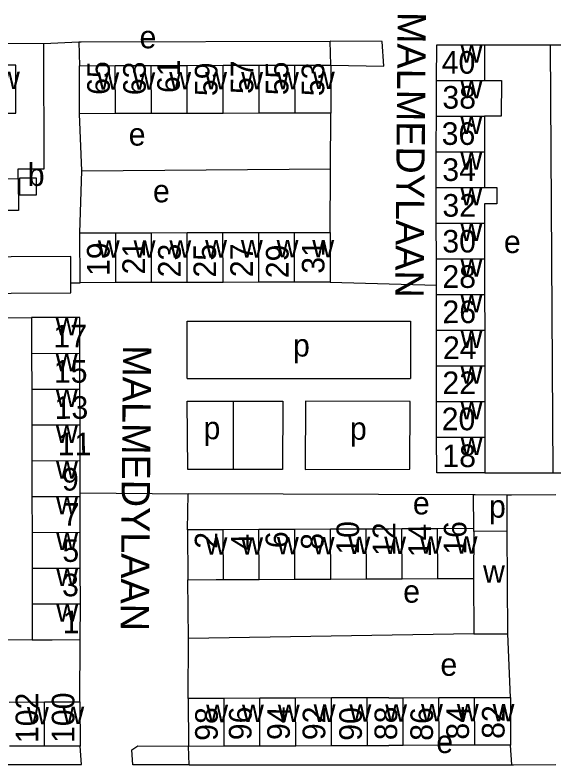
# Model space of a CAD drawing. Extents: x 159675 to 162108, y 386471 to 388472.
# Drawn here: x 161434 to 161529.2, y 388087.8 to 388220.5 of the extents above; entities that cross this region are included whole.
import ezdxf

# ---------------------------------------------------------------- set-up
doc = ezdxf.new("R2010")
doc.units = 0
for name, color, linetype in [('BLT_Basislijn', 7, 'Continuous'), ('BLT_Bebouwing', 7, 'Continuous'), ('BLT_Centroide', 7, 'Continuous'), ('BLT_Huisnummer', 7, 'Continuous'), ('BLT_Huisnummer_ tussenligend', 7, 'Continuous'), ('BLT_Onderverdeling_panden', 7, 'Continuous'), ('BLT_Straatnaam', 7, 'Continuous')]:
    doc.layers.add(name, color=color, linetype=linetype)

msp = doc.modelspace()

# ---------------------------------------------------------------- linework, layer by layer
at = {"layer": 'BLT_Basislijn'}
for p, q in [((161489.76, 388211.62), (161489.65, 388215.85)), ((161377.24, 388215.68), (161439.04, 388215.46)), ((161439.04, 388215.46), (161445.23, 388215.73)), ((161445.23, 388215.73), (161445.32, 388211.51)), ((161516.92, 388215.19), (161528.53, 388215.18)), ((161528.53, 388215.18), (161540.24, 388215.17)), ((161528.53, 388215.18), (161528.96, 388139.51)), ((161445.76, 388192.95), (161445.34, 388203.02)), ((161489.67, 388193.28), (161489.78, 388203.13)), ((161445.76, 388192.95), (161489.67, 388193.28)), ((161489.63, 388182.04), (161489.67, 388193.28)), ((161445.43, 388181.95), (161445.76, 388192.95)), ((161443.82, 388173.13), (161445.45, 388173.14)), ((161489.65, 388173.23), (161508.41, 388172.69)), ((161426.58, 388166.93), (161436.88, 388166.96)), ((161464.38, 388156.21), (161503.81, 388156.19)), ((161464.36, 388152.21), (161472.49, 388152.21)), ((161472.49, 388152.21), (161472.49, 388140.13)), ((161472.49, 388152.21), (161481.29, 388152.2)), ((161516.94, 388139.53), (161528.96, 388139.51)), ((161528.96, 388139.51), (161540.37, 388139.49)), ((161445.46, 388135.97), (161464.52, 388135.81)), ((161464.43, 388129.42), (161464.52, 388135.81)), ((161514.97, 388135.6), (161464.52, 388135.81)), ((161515, 388129.65), (161514.97, 388135.6)), ((161520.93, 388129.18), (161520.91, 388135.58)), ((161464.58, 388110.23), (161464.47, 388120.62)), ((161515.02, 388111.05), (161464.58, 388110.23)), ((161521.49, 388099.8), (161521.01, 388111.07)), ((161437, 388110), (161426.8, 388109.9)), ((161445.43, 388098.99), (161445.49, 388110.02)), ((161464.56, 388099.61), (161464.58, 388110.23)), ((161445.68, 388087.92), (161445.44, 388091.16)), ((161464.73, 388087.85), (161464.59, 388091.19)), ((161521.72, 388087.89), (161521.52, 388091.38)), ((161408.02, 388087.93), (161445.68, 388087.92)), ((161464.73, 388087.85), (161521.72, 388087.89))]:
    msp.add_line(p, q, dxfattribs=at)
for points in [[(161445.23, 388215.73), (161445.62, 388215.74), (161489.65, 388215.85)], [(161489.76, 388211.62), (161499.15, 388211.42), (161498.85, 388215.81), (161489.65, 388215.85)], [(161434.51, 388191.58), (161434.5, 388193.28), (161439.1, 388193.3), (161439.04, 388215.46)], [(161464.38, 388156.21), (161464.39, 388166.33), (161503.82, 388166.31), (161503.81, 388156.19)], [(161472.49, 388140.13), (161464.48, 388140.13), (161464.36, 388152.21)], [(161481.29, 388152.2), (161481.21, 388140.13)], [(161503.75, 388152.14), (161485.3, 388152.21), (161485.21, 388140.13)], [(161485.21, 388140.13), (161503.73, 388140.14), (161503.75, 388152.14)], [(161481.21, 388140.13), (161472.49, 388140.13)], [(161520.91, 388135.58), (161515.27, 388135.6), (161514.97, 388135.6)], [(161529.54, 388135.64), (161521.68, 388135.58), (161520.91, 388135.58)], [(161464.73, 388087.85), (161454.77, 388087.85), (161454.58, 388090.51), (161455.63, 388091.21), (161464.59, 388091.19)], [(161521.72, 388087.89), (161522.06, 388087.89), (161529.5, 388087.93)]]:
    msp.add_lwpolyline(points, dxfattribs=at)
at = {"layer": 'BLT_Bebouwing'}
for p, q in [((161508.43, 388208.91), (161508.47, 388215.22)), ((161508.47, 388215.22), (161516.92, 388215.19)), ((161516.92, 388215.19), (161516.93, 388208.91)), ((161445.32, 388211.51), (161451.67, 388211.53)), ((161445.34, 388203.02), (161445.32, 388211.51)), ((161451.67, 388211.53), (161458.02, 388211.54)), ((161458.02, 388211.54), (161464.37, 388211.56)), ((161464.37, 388211.56), (161470.72, 388211.58)), ((161470.72, 388211.58), (161477.07, 388211.59)), ((161477.07, 388211.59), (161483.42, 388211.61)), ((161483.42, 388211.61), (161489.76, 388211.62)), ((161489.76, 388211.62), (161489.78, 388203.13)), ((161508.4, 388202.6), (161508.43, 388208.91)), ((161451.69, 388203.04), (161445.34, 388203.02)), ((161458.04, 388203.05), (161451.69, 388203.04)), ((161464.39, 388203.07), (161458.04, 388203.05)), ((161470.74, 388203.08), (161464.39, 388203.07)), ((161477.09, 388203.1), (161470.74, 388203.08)), ((161483.44, 388203.11), (161477.09, 388203.1)), ((161489.78, 388203.13), (161483.44, 388203.11)), ((161516.93, 388202.6), (161516.93, 388196.29)), ((161508.38, 388189.98), (161508.37, 388196.29)), ((161516.93, 388196.29), (161516.93, 388189.95)), ((161508.39, 388183.68), (161508.38, 388189.98)), ((161434.55, 388185.93), (161411.95, 388185.8)), ((161508.4, 388177.37), (161508.39, 388183.68)), ((161516.93, 388183.67), (161516.93, 388177.36)), ((161445.43, 388181.95), (161451.75, 388181.96)), ((161445.45, 388173.14), (161445.43, 388181.95)), ((161451.75, 388181.96), (161458.06, 388181.98)), ((161458.06, 388181.98), (161464.38, 388181.99)), ((161464.38, 388181.99), (161470.69, 388182)), ((161470.69, 388182), (161477.01, 388182.01)), ((161477.01, 388182.01), (161483.32, 388182.02)), ((161483.32, 388182.02), (161489.63, 388182.04)), ((161489.63, 388182.04), (161489.65, 388173.23)), ((161508.41, 388172.69), (161508.4, 388177.37)), ((161516.93, 388177.36), (161516.93, 388171.06)), ((161451.76, 388173.16), (161445.45, 388173.14)), ((161458.08, 388173.17), (161451.76, 388173.16)), ((161464.39, 388173.18), (161458.08, 388173.17)), ((161470.71, 388173.19), (161464.39, 388173.18)), ((161477.02, 388173.21), (161470.71, 388173.19)), ((161483.34, 388173.22), (161477.02, 388173.21)), ((161489.65, 388173.23), (161483.34, 388173.22)), ((161508.41, 388171.06), (161508.41, 388172.69)), ((161508.42, 388164.75), (161508.41, 388171.06)), ((161516.93, 388171.06), (161516.94, 388164.75)), ((161508.43, 388158.44), (161508.42, 388164.75)), ((161516.94, 388164.75), (161516.94, 388158.44)), ((161436.89, 388160.63), (161436.9, 388154.3)), ((161445.42, 388154.32), (161445.41, 388160.65)), ((161508.44, 388152.13), (161508.43, 388158.44)), ((161516.94, 388158.44), (161516.94, 388152.13)), ((161436.9, 388154.3), (161436.92, 388147.98)), ((161445.44, 388147.99), (161445.42, 388154.32)), ((161508.45, 388145.82), (161508.44, 388152.13)), ((161516.94, 388152.13), (161516.94, 388145.82)), ((161436.92, 388147.98), (161436.93, 388141.65)), ((161445.45, 388141.67), (161445.44, 388147.99)), ((161516.94, 388145.82), (161516.94, 388139.53)), ((161436.93, 388141.65), (161436.95, 388135.32)), ((161445.46, 388135.97), (161445.45, 388141.67)), ((161436.95, 388135.32), (161436.96, 388128.99)), ((161445.46, 388135.34), (161445.46, 388135.97)), ((161445.48, 388129.01), (161445.46, 388135.34)), ((161489.69, 388129.53), (161483.38, 388129.51)), ((161496, 388129.56), (161489.69, 388129.53)), ((161500, 388129.58), (161496, 388129.56)), ((161502.32, 388129.59), (161500, 388129.58)), ((161508.63, 388129.62), (161502.32, 388129.59)), ((161515, 388129.65), (161508.63, 388129.62)), ((161515, 388129.16), (161515, 388129.65)), ((161436.96, 388128.99), (161436.98, 388122.66)), ((161445.49, 388122.68), (161445.48, 388129.01)), ((161470.75, 388129.45), (161464.43, 388129.42)), ((161464.43, 388129.42), (161464.47, 388120.62)), ((161477.06, 388129.48), (161470.75, 388129.45)), ((161483.38, 388129.51), (161477.06, 388129.48)), ((161520.93, 388129.18), (161515, 388129.16)), ((161521.01, 388111.07), (161520.93, 388129.18)), ((161436.98, 388122.66), (161436.99, 388116.34)), ((161445.51, 388116.35), (161445.49, 388122.68)), ((161470.79, 388120.65), (161477.1, 388120.68)), ((161477.1, 388120.68), (161483.42, 388120.71)), ((161483.42, 388120.71), (161489.73, 388120.73)), ((161489.73, 388120.73), (161496.04, 388120.76)), ((161496.04, 388120.76), (161500, 388120.78)), ((161500, 388120.78), (161502.36, 388120.79)), ((161502.36, 388120.79), (161508.67, 388120.82)), ((161508.67, 388120.82), (161514.98, 388120.85)), ((161514.98, 388120.85), (161515.02, 388111.05)), ((161436.99, 388116.34), (161437, 388110)), ((161445.49, 388110.02), (161445.51, 388116.35)), ((161470.89, 388099.63), (161464.56, 388099.61)), ((161464.56, 388099.61), (161464.59, 388091.19)), ((161477.21, 388099.66), (161470.89, 388099.63)), ((161483.54, 388099.68), (161477.21, 388099.66)), ((161489.86, 388099.7), (161483.54, 388099.68)), ((161496.19, 388099.72), (161489.86, 388099.7)), ((161500, 388099.73), (161496.19, 388099.72)), ((161500, 388099.73), (161502.52, 388099.74)), ((161502.52, 388099.74), (161508.84, 388099.76)), ((161508.84, 388099.76), (161515.17, 388099.78)), ((161515.17, 388099.78), (161521.49, 388099.8)), ((161521.49, 388099.8), (161521.52, 388091.38)), ((161432.94, 388098.98), (161439.18, 388098.99)), ((161439.18, 388098.99), (161445.43, 388098.99)), ((161445.43, 388098.99), (161445.44, 388091.16)), ((161439.19, 388091.16), (161432.95, 388091.15)), ((161445.44, 388091.16), (161439.19, 388091.16)), ((161464.59, 388091.19), (161470.91, 388091.21)), ((161470.91, 388091.21), (161477.24, 388091.24)), ((161477.24, 388091.24), (161483.57, 388091.26)), ((161483.57, 388091.26), (161489.89, 388091.28)), ((161489.89, 388091.28), (161496.22, 388091.3)), ((161496.22, 388091.3), (161500, 388091.31)), ((161502.54, 388091.32), (161500, 388091.31)), ((161508.87, 388091.34), (161502.54, 388091.32)), ((161515.2, 388091.36), (161508.87, 388091.34)), ((161521.52, 388091.38), (161515.2, 388091.36))]:
    msp.add_line(p, q, dxfattribs=at)
for points in [[(161427.79, 388203.11), (161434.11, 388203.13), (161434.09, 388211.63), (161427.77, 388211.62)], [(161516.93, 388208.91), (161519.9, 388208.9), (161519.88, 388202.59), (161516.93, 388202.6)], [(161508.37, 388196.29), (161508.37, 388197.28), (161508.4, 388202.6)], [(161410.03, 388191.44), (161434.51, 388191.58)], [(161434.51, 388191.58), (161434.55, 388185.93)], [(161516.93, 388189.95), (161519.09, 388189.95), (161519.1, 388187.07), (161516.93, 388187.07), (161516.93, 388183.67)], [(161443.82, 388173.13), (161443.79, 388177.78), (161412.09, 388177.59)], [(161412.12, 388172.85), (161412.13, 388171.17), (161443.83, 388171.36), (161443.82, 388173.13)], [(161445.41, 388160.65), (161445.39, 388166.98), (161436.88, 388166.96)], [(161436.88, 388166.96), (161436.89, 388161.96), (161436.89, 388160.63)], [(161516.94, 388139.53), (161508.46, 388139.51), (161508.45, 388145.82)], [(161464.47, 388120.62), (161469.47, 388120.64), (161470.79, 388120.65)], [(161515.02, 388111.05), (161516.01, 388111.05), (161521.01, 388111.07)], [(161437, 388110), (161440.52, 388110.01), (161445.49, 388110.02)]]:
    msp.add_lwpolyline(points, dxfattribs=at)
msp.add_lwpolyline([(161434.75, 388191.63), (161434.77, 388188.66), (161437.72, 388188.66), (161437.72, 388191.64)], close=True, dxfattribs=at)
at = {"layer": 'BLT_Onderverdeling_panden'}
for p, q in [((161451.69, 388203.04), (161451.67, 388211.53)), ((161458.04, 388203.05), (161458.02, 388211.54)), ((161464.39, 388203.07), (161464.37, 388211.56)), ((161470.74, 388203.08), (161470.72, 388211.58)), ((161477.09, 388203.1), (161477.07, 388211.59)), ((161483.44, 388203.11), (161483.42, 388211.61)), ((161508.43, 388208.91), (161516.93, 388208.91)), ((161508.4, 388202.6), (161516.93, 388202.6)), ((161508.37, 388196.29), (161516.93, 388196.29)), ((161508.38, 388189.98), (161516.93, 388189.95)), ((161508.39, 388183.68), (161516.93, 388183.67)), ((161451.76, 388173.16), (161451.75, 388181.96)), ((161458.08, 388173.17), (161458.06, 388181.98)), ((161464.39, 388173.18), (161464.38, 388181.99)), ((161470.71, 388173.19), (161470.69, 388182)), ((161477.02, 388173.21), (161477.01, 388182.01)), ((161483.34, 388173.22), (161483.32, 388182.02)), ((161508.4, 388177.37), (161516.93, 388177.36)), ((161508.41, 388171.06), (161516.93, 388171.06)), ((161508.42, 388164.75), (161516.94, 388164.75)), ((161436.89, 388160.63), (161445.41, 388160.65)), ((161508.43, 388158.44), (161516.94, 388158.44)), ((161436.9, 388154.3), (161445.42, 388154.32)), ((161508.44, 388152.13), (161516.94, 388152.13)), ((161436.92, 388147.98), (161445.44, 388147.99)), ((161508.45, 388145.82), (161516.94, 388145.82)), ((161436.93, 388141.65), (161445.45, 388141.67)), ((161436.95, 388135.32), (161445.46, 388135.34)), ((161489.73, 388120.73), (161489.69, 388129.53)), ((161496.04, 388120.76), (161496, 388129.56)), ((161502.36, 388120.79), (161502.32, 388129.59)), ((161508.67, 388120.82), (161508.63, 388129.62)), ((161436.96, 388128.99), (161445.48, 388129.01)), ((161470.79, 388120.65), (161470.75, 388129.45)), ((161477.1, 388120.68), (161477.06, 388129.48)), ((161483.42, 388120.71), (161483.38, 388129.51)), ((161515, 388129.16), (161514.98, 388120.85)), ((161436.98, 388122.66), (161445.49, 388122.68)), ((161436.99, 388116.34), (161445.51, 388116.35)), ((161470.91, 388091.21), (161470.89, 388099.63)), ((161477.24, 388091.24), (161477.21, 388099.66)), ((161483.57, 388091.26), (161483.54, 388099.68)), ((161489.89, 388091.28), (161489.86, 388099.7)), ((161496.22, 388091.3), (161496.19, 388099.72)), ((161502.54, 388091.32), (161502.52, 388099.74)), ((161508.87, 388091.34), (161508.84, 388099.76)), ((161515.2, 388091.36), (161515.17, 388099.78)), ((161439.19, 388091.16), (161439.18, 388098.99))]:
    msp.add_line(p, q, dxfattribs=at)

# ---------------------------------------------------------------- texts
at = {"layer": 'BLT_Centroide'}
for s, p in [('e', (161455.95, 388214.59)), ('w', (161512.69, 388212.06)), ('w', (161430.94, 388207.38)), ('w', (161486.59, 388207.38)), ('w', (161448.5, 388207.28)), ('w', (161454.86, 388207.28)), ('w', (161461.2, 388207.31)), ('w', (161467.55, 388207.31)), ('w', (161473.91, 388207.34)), ('w', (161480.25, 388207.34)), ('w', (161512.67, 388205.75)), ('w', (161512.65, 388199.44)), ('e', (161454.04, 388197.38)), ('w', (161512.65, 388193.12)), ('b', (161436.2, 388190.26)), ('e', (161458.33, 388187.35)), ('w', (161512.66, 388186.84)), ('w', (161512.66, 388180.53)), ('e', (161520.34, 388178.38)), ('w', (161448.59, 388177.56)), ('w', (161454.91, 388177.56)), ('w', (161461.23, 388177.58)), ('w', (161467.55, 388177.59)), ('w', (161473.86, 388177.59)), ('w', (161480.17, 388177.62)), ('w', (161486.48, 388177.62)), ('w', (161512.67, 388174.22)), ('w', (161512.67, 388167.91)), ('w', (161441.15, 388163.81)), ('w', (161512.68, 388161.59)), ('p', (161483.07, 388160.08)), ('w', (161441.15, 388157.47)), ('w', (161512.69, 388155.28)), ('w', (161441.16, 388151.16)), ('w', (161512.69, 388148.97)), ('p', (161467.26, 388145.46)), ('p', (161493.13, 388145.36)), ('w', (161441.18, 388144.81)), ('w', (161512.7, 388142.66)), ('w', (161441.2, 388138.5)), ('w', (161441.21, 388132.16)), ('e', (161504.25, 388132.16)), ('p', (161517.7, 388131.59)), ('w', (161441.23, 388125.84)), ('w', (161492.86, 388125.16)), ('w', (161499.19, 388125.17)), ('w', (161505.5, 388125.2)), ('w', (161511.81, 388125.23)), ('w', (161467.61, 388125.03)), ('w', (161473.92, 388125.06)), ('w', (161480.23, 388125.09)), ('w', (161486.55, 388125.12)), ('w', (161516.65, 388120.11)), ('w', (161441.24, 388119.5)), ('e', (161502.54, 388116.55)), ('w', (161441.25, 388113.19)), ('e', (161509.12, 388103.62)), ('w', (161436.06, 388095.06)), ('w', (161442.31, 388095.08)), ('w', (161467.73, 388095.42)), ('w', (161474.06, 388095.44)), ('w', (161480.39, 388095.45)), ('w', (161486.72, 388095.48)), ('w', (161493.05, 388095.5)), ('w', (161499.36, 388095.52)), ('w', (161505.69, 388095.55)), ('w', (161512.02, 388095.56)), ('w', (161518.34, 388095.58)), ('e', (161508.39, 388089.96))]:
    msp.add_text(s, height=4, dxfattribs=at).set_placement(p)
at = {"layer": 'BLT_Huisnummer'}
for s, rotation, p in [('40', 0.1485, (161509.35, 388210.09)), ('65', 89.8583, (161450.7, 388206.35)), ('61', 89.8583, (161463.07, 388206.68)), ('57', 89.8583, (161476.06, 388206.5)), ('53', 89.8583, (161488.59, 388206.12)), ('34', 0.1485, (161509.46, 388191.13)), ('30', 0.1485, (161509.46, 388178.47)), ('19', 89.8894, (161450.66, 388174.32)), ('31', 89.8894, (161488.63, 388174.72)), ('23', 89.8894, (161463.23, 388174.08)), ('27', 89.8894, (161475.99, 388174.11)), ('26', 0.1485, (161509.48, 388165.98)), ('17', 0.1375, (161440.74, 388161.68)), ('22', 0.1485, (161509.47, 388153.43)), ('13', 0.1375, (161440.95, 388149.06)), ('18', 0.1485, (161509.46, 388140.52)), ('9', 0.1375, (161442.24, 388136.37)), ('10', 89.7526, (161494.73, 388125.02)), ('16', 89.7526, (161513.7, 388125.02)), ('2', 89.7526, (161469.71, 388126.07)), ('6', 89.7526, (161482.22, 388126.19)), ('5', 0.1375, (161442.32, 388123.76)), ('1', 0.1375, (161442.39, 388111.15)), ('100', 89.9122, (161444.44, 388091.74)), ('98', 89.8027, (161469.77, 388092.11)), ('94', 89.8027, (161482.51, 388092.26)), ('90', 89.8027, (161495.24, 388092.12)), ('86', 89.8027, (161507.8, 388092.12)), ('82', 89.8027, (161520.45, 388092.46))]:
    msp.add_text(s, height=4, rotation=rotation, dxfattribs=at).set_placement(p)
at = {"layer": 'BLT_Huisnummer_ tussenligend'}
for s, rotation, p in [('63', 90.1417, (161457.07, 388206.3)), ('59', 90.1417, (161469.74, 388206.14)), ('55', 90.1417, (161482.26, 388206.3)), ('38', 359.9865, (161509.46, 388203.92)), ('36', 359.9865, (161509.34, 388197.51)), ('32', 359.9865, (161509.47, 388184.81)), ('21', 90.1107, (161456.92, 388174.61)), ('25', 90.1107, (161469.49, 388174.05)), ('29', 90.1107, (161482.3, 388173.93)), ('28', 359.9865, (161509.46, 388172.22)), ('24', 359.9865, (161509.57, 388159.63)), ('15', 0.1279, (161440.82, 388155.44)), ('20', 359.9865, (161509.34, 388147.04)), ('11', 0.1279, (161441.5, 388142.62)), ('7', 0.1279, (161442.37, 388130.15)), ('12', 90.2539, (161501.18, 388124.82)), ('14', 90.2539, (161507.47, 388124.58)), ('4', 90.2539, (161476.13, 388125.79)), ('8', 90.2539, (161488.48, 388125.91)), ('3', 0.1279, (161442.27, 388117.68)), ('102', 90.0878, (161438.06, 388091.72)), ('96', 89.8027, (161475.74, 388092.22)), ('92', 89.8027, (161488.77, 388092.23)), ('88', 89.8027, (161501.47, 388092.23)), ('84', 89.8027, (161514.16, 388092.33))]:
    msp.add_text(s, height=4, rotation=rotation, dxfattribs=at).set_placement(p)
at = {"layer": 'BLT_Straatnaam'}
for p in [(161501.57, 388221.03), (161453.03, 388162.09)]:
    msp.add_text('MALMEDYLAAN', height=5, rotation=269.5088, dxfattribs=at).set_placement(p)

doc.saveas('drawing.dxf')
